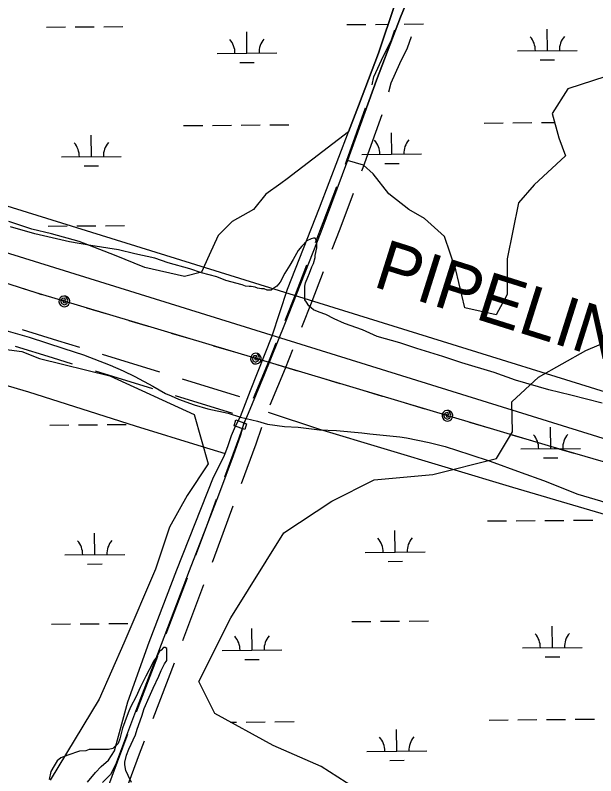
# Model space of a CAD drawing. Extents: x 3567028 to 3605064, y 510945 to 536587.
# Drawn here: x 3589063 to 3590033, y 531015 to 532286 of the extents above; entities that cross this region are included whole.
import ezdxf

# ---------------------------------------------------------------- set-up
doc = ezdxf.new("R2010")
doc.units = 0
for name, color, linetype in [('V-BRDG-OTLN', 7, 'Continuous'), ('V-ROAD-CNTR', 7, 'Continuous'), ('V-SITE-VEGE', 7, 'Continuous'), ('V-TOPO-SHOR', 7, 'Continuous'), ('V-UTIL-IDEN', 7, 'Continuous'), ('V-UTIL-LINE', 7, 'Continuous'), ('V-WETL-SWMP', 7, 'Continuous')]:
    doc.layers.add(name, color=color, linetype=linetype)

msp = doc.modelspace()

# ---------------------------------------------------------------- linework, layer by layer
at = {"layer": 'V-BRDG-OTLN'}
msp.add_lwpolyline([(3589431.4, 531609.6), (3589449.3, 531602.9), (3589446.3, 531593.9), (3589428.4, 531599.9)], close=True, dxfattribs=at)
at = {"layer": 'V-ROAD-CNTR'}
for p, q in [((3589208.2, 531719.4), (3589303.8, 531690)), ((3589196.5, 531691.6), (3589292.1, 531662.2)), ((3589342, 531678.2), (3589437.6, 531648.8)), ((3589330.3, 531650.5), (3589425.9, 531621.1)), ((3589315.1, 531252.3), (3589350.4, 531345.9)), ((3589343, 531241.1), (3589378.2, 531334.7)), ((3589265.3, 531121.5), (3589301, 531214.9)), ((3589293.2, 531110.3), (3589328.8, 531203.7))]:
    msp.add_line(p, q, dxfattribs=at)
for points in [[(3589659, 532169.7), (3589662.2, 532183), (3589678.4, 532218.5), (3589690.7, 532243.6), (3589697.3, 532261.8)], [(3589687.1, 532158.4), (3589690.7, 532173.1), (3589705.5, 532205.7), (3589718.3, 532231.9), (3589725.1, 532250.6)], [(3589614.4, 532037.1), (3589616.2, 532042), (3589648.1, 532131.2)], [(3589642.2, 532025.9), (3589644.4, 532031.6), (3589676, 532120)], [(3589564.6, 531906.3), (3589577.4, 531939.9), (3589600.2, 531999.7)], [(3589592.4, 531895.1), (3589605.5, 531929.2), (3589628, 531988.5)], [(3589513.9, 531775.8), (3589531.2, 531819.1), (3589550.2, 531868.9)], [(3589541.7, 531764.6), (3589559.1, 531808.2), (3589578.1, 531857.7)], [(3589074.6, 531761), (3589133.6, 531742.4), (3589170, 531731.2)], [(3589062.8, 531733.2), (3589124.7, 531713.8), (3589158.2, 531703.4)], [(3589461.1, 531646.1), (3589486.5, 531707.4), (3589499, 531738.6)], [(3589489, 531634.9), (3589514.3, 531696.1), (3589526.8, 531727.5)], [(3589485.6, 531622.8), (3589571.1, 531594), (3589893.7, 531497.1), (3590122.7, 531429.9), (3590454.8, 531319.5), (3590802.1, 531198.4), (3590964.4, 531136.8)], [(3589413.1, 531514.6), (3589437, 531579.6), (3589447.2, 531608.6)], [(3589441, 531503.4), (3589465.3, 531569.5), (3589475.1, 531597.4)], [(3589364.5, 531383.3), (3589382.4, 531431), (3589399.3, 531477.1)], [(3589392.3, 531372.1), (3589410.5, 531420.5), (3589427.2, 531465.9)], [(3589216.1, 530990.4), (3589242.6, 531061.9), (3589251.1, 531084.1)], [(3589243.9, 530979.2), (3589270.7, 531051.3), (3589278.9, 531072.9)]]:
    msp.add_lwpolyline(points, dxfattribs=at)
at = {"layer": 'V-SITE-VEGE'}
for p, q in [((3589095.7, 531921), (3589055.1, 531932.4)), ((3589153.3, 531907.6), (3589095.7, 531921)), ((3589189.1, 531901), (3589153.3, 531907.6)), ((3589549.9, 531908.8), (3589541.4, 531900.4)), ((3589557.5, 531912.6), (3589549.9, 531908.8)), ((3589561.2, 531913.5), (3589557.5, 531912.6)), ((3589564.1, 531913.5), (3589561.2, 531913.5)), ((3589566, 531909.8), (3589564.1, 531913.5)), ((3589566.9, 531903.1), (3589566, 531909.8)), ((3589235.4, 531894.3), (3589189.1, 531901)), ((3589262.8, 531887.6), (3589235.4, 531894.3)), ((3589541.4, 531900.4), (3589535.7, 531892.8)), ((3589564, 531884.3), (3589566.9, 531897.5)), ((3589566.9, 531897.5), (3589566.9, 531903.1)), ((3589295.8, 531880), (3589262.8, 531887.6)), ((3589535.7, 531892.8), (3589527.2, 531877.7)), ((3589561.2, 531871), (3589564, 531881.4)), ((3589564, 531881.4), (3589564, 531884.3)), ((3589318.5, 531872.4), (3589295.8, 531880)), ((3589354.3, 531862), (3589318.5, 531872.4)), ((3589521.5, 531868.3), (3589513, 531855.1)), ((3589527.2, 531877.7), (3589521.5, 531868.3)), ((3589558.3, 531865.4), (3589561.2, 531871)), ((3589374.2, 531855.3), (3589354.3, 531862)), ((3589399.6, 531848.7), (3589374.2, 531855.3)), ((3589513, 531855.1), (3589505.4, 531840)), ((3589551.7, 531848.4), (3589554.5, 531855)), ((3589554.5, 531855), (3589558.3, 531865.4)), ((3589414.7, 531843), (3589399.6, 531848.7)), ((3589442.1, 531835.4), (3589414.7, 531843)), ((3589547.9, 531839), (3589551.7, 531848.4)), ((3589447.8, 531833.5), (3589442.1, 531835.4)), ((3589453.4, 531832.5), (3589447.8, 531833.5)), ((3589457.2, 531832.5), (3589453.4, 531832.5)), ((3589463.8, 531831.6), (3589457.2, 531832.5)), ((3589467.6, 531829.7), (3589463.8, 531831.6)), ((3589474.2, 531828.7), (3589467.6, 531829.7)), ((3589499.7, 531833.4), (3589493.1, 531828.7)), ((3589505.4, 531840), (3589499.7, 531833.4)), ((3589546.9, 531833.3), (3589547.9, 531839)), ((3589546.9, 531810.6), (3589546.9, 531833.3)), ((3589478.9, 531828.7), (3589474.2, 531828.7)), ((3589483.6, 531826.8), (3589478.9, 531828.7)), ((3589490.3, 531826.8), (3589483.6, 531826.8)), ((3589493.1, 531828.7), (3589490.3, 531826.8)), ((3589549.7, 531806.8), (3589546.9, 531810.6)), ((3589553.5, 531800.2), (3589549.7, 531806.8)), ((3589561, 531793.6), (3589553.5, 531800.2)), ((3589570.5, 531789.8), (3589561, 531793.6)), ((3589581.8, 531786), (3589570.5, 531789.8)), ((3589595.9, 531778.4), (3589581.8, 531786)), ((3589612.9, 531770.8), (3589595.9, 531778.4)), ((3589643.1, 531760.4), (3589612.9, 531770.8)), ((3589667.7, 531749), (3589643.1, 531760.4)), ((3589705.4, 531738.6), (3589667.7, 531749)), ((3589733.7, 531729.1), (3589705.4, 531738.6)), ((3589777.2, 531715.8), (3589733.7, 531729.1)), ((3589809.2, 531705.3), (3589777.2, 531715.8)), ((3589863, 531689.2), (3589809.2, 531705.3)), ((3589898.9, 531675.9), (3589863, 531689.2)), ((3589954.6, 531659.8), (3589898.9, 531675.9)), ((3589991.4, 531651.2), (3589954.6, 531659.8)), ((3590043.3, 531637.9), (3589991.4, 531651.2))]:
    msp.add_line(p, q, dxfattribs=at)
for points in [[(3589019.2, 531766.8), (3589086.2, 531747.8), (3589143.8, 531728.8), (3589176.9, 531718.4), (3589221.2, 531701.3), (3589242.9, 531691.8), (3589262.7, 531682.4), (3589292.9, 531666.2), (3589313.7, 531653.9), (3589323.1, 531650.1), (3589335.4, 531644.5), (3589361.8, 531635), (3589384.5, 531628.3), (3589418.4, 531620.7), (3589439.2, 531614.1), (3589467.5, 531607.4), (3589484.5, 531602.6), (3589512.8, 531598.8), (3589535.5, 531597.8), (3589571.4, 531593), (3589599.7, 531592.1), (3589642.2, 531588.2), (3589655.4, 531586.3), (3589705.5, 531581.5), (3589716.8, 531579.6), (3589754.6, 531571.9)], [(3589754.6, 531571.9), (3589781, 531565.3), (3589822.5, 531552), (3589856.5, 531540.6), (3589908.4, 531521.6)], [(3589908.4, 531521.6), (3589945.2, 531508.3), (3590002.8, 531485.6), (3590040.5, 531474.2), (3590099.1, 531456.1), (3590137.7, 531442.8), (3590196.3, 531421), (3590234, 531407.7), (3590269.9, 531396.3), (3590304.8, 531384.9), (3590352.9, 531368.8), (3590385, 531358.4), (3590432.2, 531342.2), (3590463.4, 531329.9), (3590514.3, 531310.9), (3590549.2, 531299.5), (3590630.4, 531268.2)], [(3589257.2, 531003.7), (3589251.5, 531015), (3589247.8, 531023.5), (3589245.9, 531033), (3589245.9, 531037.7), (3589248.8, 531049), (3589252.6, 531059.4), (3589263.9, 531083), (3589266.8, 531092.4), (3589274.4, 531114.2), (3589278.2, 531127.4), (3589286.7, 531146.2), (3589293.3, 531161.3), (3589302.8, 531181.2), (3589306.6, 531190.6), (3589312.3, 531201.9), (3589316.1, 531207.6), (3589316.1, 531227.4), (3589313.3, 531229.3), (3589310.5, 531229.3), (3589306.7, 531224.6), (3589303.8, 531222.7), (3589299.1, 531213.3), (3589294.4, 531206.7), (3589286.8, 531191.6), (3589281.1, 531181.2), (3589271.6, 531162.3), (3589265, 531147.2), (3589255.5, 531129.3), (3589251.7, 531119.9), (3589246, 531104.8), (3589242.2, 531094.4), (3589237.5, 531076.4), (3589234.6, 531068.9), (3589226.1, 531060.4), (3589218.6, 531058.5), (3589186.4, 531058.6), (3589180.8, 531056.7), (3589170.4, 531055.8)], [(3589170.4, 531055.8), (3589150.5, 531049.2), (3589139.2, 531044.5), (3589132.6, 531039.8), (3589127.8, 531031.3), (3589122.2, 531021.9), (3589119.3, 531008.7)]]:
    msp.add_lwpolyline(points, dxfattribs=at)
at = {"layer": 'V-TOPO-SHOR'}
for points in [[(3589989.6, 532942.1), (3589961.9, 532949.1), (3589946.4, 532911.1), (3589895, 532770.1), (3589820.8, 532578.1), (3589757.5, 532407.5), (3589706.5, 532283.2), (3589666.4, 532177.5), (3589618, 532043.5), (3589573.3, 531923.3), (3589512.6, 531769.3), (3589478.5, 531685), (3589451.9, 531620.2), (3589446.5, 531607.7), (3589445, 531605), (3589439, 531584.2), (3589427, 531549.7), (3589402.5, 531484), (3589353.5, 531357.6), (3589296.3, 531206.4), (3589263.6, 531122.1), (3589230.2, 531033), (3589222.1, 531017.1), (3589208.6, 531003.5)], [(3589183.5, 531004.1), (3589197.1, 531020.5), (3589206.4, 531030), (3589218.5, 531040.9), (3589228.7, 531056.7), (3589250.8, 531138.4), (3589286.6, 531237.9), (3589332.6, 531358.8), (3589394.1, 531514.2), (3589407.3, 531540.4), (3589412.4, 531550.7), (3589413.8, 531553.4), (3589418.3, 531565.2), (3589424.3, 531583.9), (3589430.9, 531599), (3589439, 531615.6), (3589456, 531659.1), (3589492.3, 531750.2), (3589517.9, 531828.4), (3589571.2, 531964.4), (3589619.5, 532091.5), (3589636.6, 532135), (3589670, 532222.8), (3589697.7, 532305.7)], [(3588944.6, 531698.1), (3589085.2, 531656.4), (3589263.4, 531599.7), (3589375.3, 531565.3), (3589413.8, 531553.4)]]:
    msp.add_lwpolyline(points, dxfattribs=at)
at = {"layer": 'V-UTIL-LINE'}
for points in [[(3591245.7, 531186.1), (3590813.4, 531316.1), (3589953.9, 531566.2), (3589097.9, 531821.9), (3588271.3, 532086.7), (3587446.8, 532354.7), (3587034.4, 532494.7), (3586632.9, 532635.5), (3586214.3, 532773.2), (3585910.4, 533054), (3585734.4, 533425.4), (3585548.5, 533821), (3585363.4, 534224.7), (3585184.1, 534603.2), (3585160.3, 534653.3)], [(3596327.8, 519244.7), (3596555.7, 520553.5), (3596608.7, 520856.4), (3596642.8, 521383.2), (3596692.8, 522850), (3596727.6, 524403.4), (3596836.4, 524401.6), (3596810.3, 524627.5), (3596703.2, 525545), (3596437.4, 527490.4), (3596297.3, 528599.7), (3596136.1, 529068.6), (3595798.6, 529823.1), (3595723.9, 529790.6), (3593807.5, 530393.4), (3590721.5, 531321.4), (3590641.1, 531392.9), (3586481.9, 532688.7), (3586460.6, 532628.9), (3586412.1, 532650), (3586126, 532775.2), (3585921.6, 532944.8), (3585269.7, 534343.3), (3585128.3, 534649.8)], [(3585262.9, 534651), (3586025.6, 533001.3), (3586128.2, 532876.5), (3589487.5, 531831.1), (3594583.8, 530246.2), (3594630.3, 530174.4), (3594544.4, 526966.9), (3594544.4, 526966.2), (3594533.5, 526554.8), (3594478.7, 524510.1), (3594531.7, 524441.6), (3594542.5, 524391.4), (3594726.3, 524375.6), (3594242.1, 521684.3), (3594146, 521331.8), (3594061.4, 521334.5), (3594004.2, 521248), (3593910.4, 521193.7), (3593722.3, 520581), (3593792.3, 520296.6)], [(3589107.5, 531819), (3589097.9, 531821.9), (3589075.1, 531829.2)], [(3589144.9, 531807.9), (3589144, 531810.6), (3589142.6, 531808.8), (3589143.5, 531806.2), (3589146.4, 531805.6), (3589147.5, 531808.9), (3589145.4, 531813), (3589141.1, 531812.4), (3589138.6, 531808.3), (3589140.5, 531804.2), (3589144.4, 531802), (3589148.9, 531803.9), (3589150.8, 531809.1), (3589147.4, 531816.5), (3589143.9, 531816.8), (3589140.6, 531815.8), (3589137.9, 531813.6), (3589136.2, 531810.5), (3589135.9, 531807), (3589136.9, 531803.6), (3589139.2, 531800.9), (3589142.3, 531799.3), (3589145.8, 531798.9), (3589149.1, 531800), (3589151.8, 531802.2), (3589153.5, 531805.3), (3589153.8, 531808.8), (3589152.8, 531812.2), (3589150.5, 531814.9), (3589147.4, 531816.5)], [(3589214.8, 531787), (3589182.2, 531796.7)], [(3589285.7, 531765.8), (3589253.1, 531775.5)], [(3589356.6, 531744.6), (3589324, 531754.3)], [(3589427.5, 531723.4), (3589394.9, 531733.2)], [(3589464.9, 531712.3), (3589464, 531715), (3589462.6, 531713.1), (3589463.5, 531710.6), (3589466.4, 531710), (3589467.5, 531713.2), (3589465.4, 531717.4), (3589461.2, 531716.8), (3589458.6, 531712.7), (3589460.6, 531708.6), (3589464.5, 531706.4), (3589468.9, 531708.3), (3589470.8, 531713.4), (3589467.5, 531720.9), (3589464, 531721.2), (3589460.6, 531720.2), (3589457.9, 531717.9), (3589456.3, 531714.8), (3589455.9, 531711.3), (3589457, 531708), (3589459.2, 531705.3), (3589462.3, 531703.6), (3589465.8, 531703.3), (3589469.2, 531704.3), (3589471.9, 531706.6), (3589473.5, 531709.7), (3589473.8, 531713.2), (3589472.8, 531716.5), (3589470.6, 531719.2), (3589467.5, 531720.9)], [(3589534.8, 531691.4), (3589502.3, 531701.1)], [(3589605.7, 531670.2), (3589573.2, 531679.9)], [(3589676.6, 531649), (3589644.1, 531658.7)], [(3589747.5, 531627.8), (3589715, 531637.5)], [(3589784.9, 531616.6), (3589784, 531619.4), (3589782.6, 531617.5), (3589783.5, 531614.9), (3589786.4, 531614.4), (3589787.5, 531617.6), (3589785.4, 531621.8), (3589781.2, 531621.2), (3589778.6, 531617.1), (3589780.6, 531613), (3589784.5, 531610.8), (3589788.9, 531612.7), (3589790.8, 531617.8), (3589787.5, 531625.3), (3589784, 531625.6), (3589780.6, 531624.6), (3589777.9, 531622.3), (3589776.3, 531619.2), (3589776, 531615.7), (3589777, 531612.4), (3589779.2, 531609.7), (3589782.3, 531608), (3589785.8, 531607.7), (3589789.2, 531608.7), (3589791.9, 531611), (3589793.5, 531614.1), (3589793.9, 531617.6), (3589792.8, 531620.9), (3589790.6, 531623.6), (3589787.5, 531625.3)], [(3589854.8, 531595.8), (3589822.3, 531605.5)], [(3589925.8, 531574.6), (3589893.2, 531584.3)], [(3589996.7, 531553.7), (3589964.1, 531563.2)]]:
    msp.add_lwpolyline(points, dxfattribs=at)
at = {"layer": 'V-WETL-SWMP'}
for p, q in [((3589114.8, 532266.3), (3589146.8, 532266.6)), ((3589162.8, 532266.7), (3589194.8, 532267)), ((3589210.8, 532267.1), (3589242.8, 532267.4)), ((3589616.7, 532270.5), (3589648.7, 532270.8)), ((3589664.7, 532270.9), (3589686.2, 532271.1)), ((3589712.7, 532271.4), (3589744.7, 532271.6)), ((3589951.9, 532227), (3589951.6, 532263)), ((3589450, 532222.7), (3589449.7, 532258.7)), ((3589901.9, 532226.5), (3590001.9, 532227.4)), ((3589400, 532222.3), (3589500, 532223.1)), ((3589940, 532211.4), (3589964, 532211.6)), ((3589438.2, 532207.2), (3589462.2, 532207.4)), ((3589344.2, 532101.7), (3589376.2, 532102)), ((3589392.2, 532102.1), (3589424.2, 532102.4)), ((3589440.2, 532102.5), (3589472.2, 532102.8)), ((3589488.2, 532102.9), (3589520.2, 532103.2)), ((3589846.1, 532106), (3589878.1, 532106.3)), ((3589894.1, 532106.4), (3589926.1, 532106.7)), ((3589942.1, 532106.8), (3589964, 532107)), ((3589190, 532049.7), (3589189.7, 532085.7)), ((3589691.9, 532053.9), (3589691.6, 532089.9)), ((3589140, 532049.3), (3589240, 532050.1)), ((3589641.9, 532053.5), (3589741.9, 532054.4)), ((3589178.2, 532034.2), (3589202.2, 532034.4)), ((3589680.1, 532038.4), (3589704.1, 532038.6)), ((3589117.6, 531933.6), (3589149.6, 531933.9)), ((3589165.6, 531934), (3589197.6, 531934.3)), ((3589213.6, 531934.4), (3589245.6, 531934.7)), ((3589120.4, 531601), (3589152.4, 531601.2)), ((3589168.4, 531601.4), (3589200.4, 531601.7)), ((3589216.4, 531601.8), (3589248.4, 531602.1)), ((3589957.5, 531561.6), (3589957.2, 531597.6)), ((3589907.5, 531561.2), (3590007.5, 531562.1)), ((3589945.7, 531546.1), (3589969.7, 531546.3)), ((3589851.7, 531440.7), (3589883.7, 531440.9)), ((3589899.7, 531441.1), (3589931.7, 531441.3)), ((3589947.7, 531441.5), (3589979.7, 531441.8)), ((3589995.7, 531441.9), (3590027.7, 531442.2)), ((3589697.6, 531388.6), (3589697.2, 531424.6)), ((3589195.7, 531384.4), (3589195.4, 531420.4)), ((3589145.7, 531383.9), (3589245.7, 531384.8)), ((3589647.6, 531388.2), (3589747.6, 531389)), ((3589685.7, 531373.1), (3589709.7, 531373.3)), ((3589183.8, 531368.8), (3589207.8, 531369)), ((3589625.1, 531272.6), (3589657.1, 531272.9)), ((3589673.1, 531273), (3589705.1, 531273.3)), ((3589721.1, 531273.4), (3589753.1, 531273.7)), ((3589123.2, 531268.3), (3589155.2, 531268.6)), ((3589171.2, 531268.7), (3589203.2, 531269)), ((3589219.2, 531269.1), (3589251.2, 531269.4)), ((3589458.5, 531224.7), (3589458.2, 531260.7)), ((3589960.3, 531229), (3589960, 531265)), ((3589408.5, 531224.3), (3589508.5, 531225.2)), ((3589910.3, 531228.6), (3590010.3, 531229.4)), ((3589446.6, 531209.2), (3589470.6, 531209.4)), ((3589948.5, 531213.4), (3589972.5, 531213.6)), ((3589448.6, 531104.6), (3589480.6, 531104.9)), ((3589496.6, 531105), (3589528.6, 531105.3)), ((3589854.5, 531108), (3589886.5, 531108.3)), ((3589902.5, 531108.4), (3589934.5, 531108.7)), ((3589950.5, 531108.8), (3589982.5, 531109.1)), ((3589998.5, 531109.2), (3590030.5, 531109.5)), ((3589422.7, 531104.4), (3589432.6, 531104.5)), ((3589700.4, 531056), (3589700.1, 531092)), ((3589650.4, 531055.5), (3589750.4, 531056.4)), ((3589688.5, 531040.4), (3589712.5, 531040.6))]:
    msp.add_line(p, q, dxfattribs=at)
for points in [[(3590113.2, 532204.5), (3589986, 532163.4), (3589959.8, 532122.2), (3589971.1, 532081.1), (3589982.3, 532051.2), (3589929.9, 532002.5), (3589903.7, 531972.6), (3589885, 531879.1), (3589885, 531819.3), (3589866.3, 531785.6), (3589814, 531796.8), (3589799, 531860.4), (3589780.3, 531916.5), (3589746.6, 531946.4), (3589720.5, 531961.4), (3589686.8, 531987.6), (3589660.6, 532021.2), (3589644.8, 532035.7), (3589618, 532043.5), (3589666.4, 532177.5), (3589706.5, 532283.2), (3589757.5, 532407.5)], [(3589697.7, 532305.7), (3589670, 532222.8), (3589636.6, 532135), (3589619.5, 532091.5), (3589517.1, 532012.7), (3589506.8, 532005.1), (3589481.3, 531987.2), (3589460.9, 531961.6), (3589425.1, 531941.2), (3589402.1, 531918.2), (3589386.8, 531885), (3589374, 531856.9), (3589345.9, 531849.2), (3589279.5, 531864.6), (3589228.4, 531885), (3589169.6, 531908), (3589123.6, 531920.8), (3589090.4, 531928.4), (3589052.1, 531941.2)], [(3589671.6, 530967.8), (3589573.9, 531030), (3589493.9, 531065.5), (3589396.2, 531118.8), (3589369.5, 531172.1), (3589422.9, 531278.7), (3589511.7, 531420.8), (3589591.6, 531474.1), (3589662.7, 531509.7), (3589760.4, 531518.6), (3589867, 531545.2), (3589893.7, 531589.6), (3589892.5, 531639.7), (3589937.4, 531680.9), (3590016, 531725.7), (3590087, 531755.7)], [(3589027, 531730.1), (3589074, 531724.2), (3589103.4, 531712.5), (3589220.9, 531683.1), (3589361.9, 531618.5), (3589385.4, 531536.2), (3589350.1, 531483.3), (3589320.8, 531430.5), (3589297.3, 531360), (3589244.4, 531236.6), (3589203.2, 531142.6), (3589121, 531007.4)]]:
    msp.add_lwpolyline(points, dxfattribs=at)
for centre, start, end in [((3589896.7, 532227), 359.7115, 41.2552), ((3590007.2, 532227.9), 139.7115, 181.2552), ((3589394.8, 532222.7), 359.7115, 41.2552), ((3589505.3, 532223.6), 139.7115, 181.2552), ((3589134.8, 532049.7), 359.7115, 41.2552), ((3589245.3, 532050.6), 139.7115, 181.2552), ((3589636.7, 532054), 359.7115, 41.2552), ((3589747.2, 532054.9), 139.7115, 181.2552), ((3589902.3, 531561.6), 359.7115, 41.2552), ((3590012.8, 531562.6), 139.7115, 181.2552), ((3589642.3, 531388.6), 359.7115, 41.2552), ((3589752.8, 531389.6), 139.7115, 181.2552), ((3589140.4, 531384.4), 359.7115, 41.2552), ((3589250.9, 531385.3), 139.7115, 181.2552), ((3589403.2, 531224.8), 359.7115, 41.2552), ((3589513.7, 531225.7), 139.7115, 181.2552), ((3589905.1, 531229), 359.7115, 41.2552), ((3590015.6, 531229.9), 139.7115, 181.2552), ((3589645.1, 531056), 359.7115, 41.2552), ((3589755.6, 531056.9), 139.7115, 181.2552)]:
    msp.add_arc(centre, 35.2, start, end, dxfattribs=at)

# ---------------------------------------------------------------- texts
at = {"layer": 'V-UTIL-IDEN'}
msp.add_text('PIPELINE', height=83, rotation=342.4842, dxfattribs=at).set_placement((3589658.7, 531833.3))

doc.saveas('drawing.dxf')
